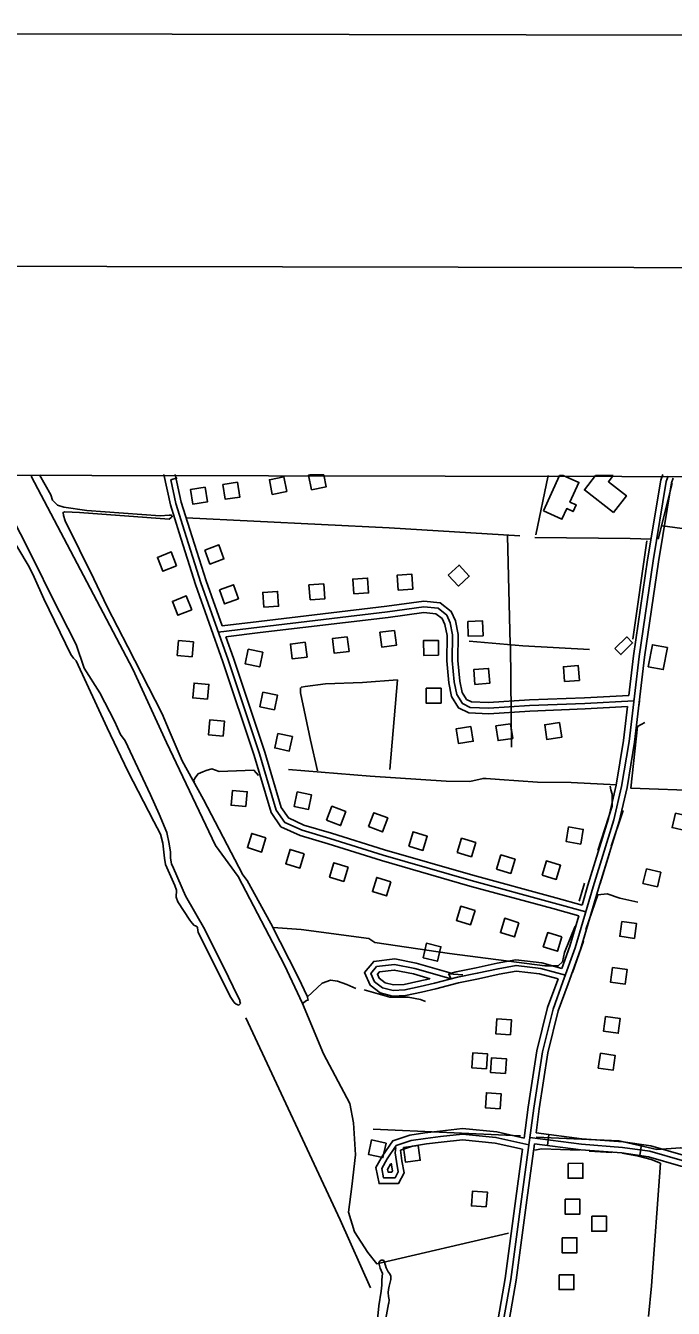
# Model space of a CAD drawing. Extents: x 3192986 to 3230865, y 867483 to 892886.
# Drawn here: x 3205127 to 3206869, y 888854 to 892303 of the extents above; entities that cross this region are included whole.
import ezdxf

# ---------------------------------------------------------------- set-up
doc = ezdxf.new("R2010")
doc.units = 0
for name, color, linetype in [('G-ANNO-NPLT', 7, 'Continuous'), ('V-ANNO-SYMB', 7, 'Continuous'), ('V-BLDG-OTLN', 7, 'Continuous'), ('V-GRID-FRAM', 7, 'Continuous'), ('V-ROAD-CNTR', 7, 'Continuous'), ('V-TOPO-SHOR', 7, 'Continuous')]:
    doc.layers.add(name, color=color, linetype=linetype)

msp = doc.modelspace()

# ---------------------------------------------------------------- linework, layer by layer
at = {"layer": 'G-ANNO-NPLT'}
msp.add_lwpolyline([(3193569.6, 868136), (3230236.2, 868066.7), (3230281.9, 892233.3), (3193615.3, 892302.6)], close=True, dxfattribs=at)
at = {"layer": 'V-ANNO-SYMB'}
msp.add_lwpolyline([(3196320.9, 868755.9), (3229404.1, 868693.3), (3229447.4, 891609.8), (3196364.3, 891672.4), (3196320.9, 868755.9)], dxfattribs=at)
at = {"layer": 'V-BLDG-OTLN'}
for p, q in [((3205928.6, 891094.9), (3205890.8, 891095)), ((3206572.6, 891093.7), (3206563, 891093.7)), ((3206659.7, 891093.5), (3206707.1, 891093.4))]:
    msp.add_line(p, q, dxfattribs=at)
for points in [[(3205821.5, 891089.7), (3205782.2, 891082), (3205789.9, 891042.7), (3205829.1, 891050.4)], [(3205609.7, 891062.1), (3205570.2, 891055.9), (3205576.4, 891016.4), (3205615.9, 891022.6)], [(3205696.8, 891075), (3205657.3, 891068.8), (3205663.5, 891029.3), (3205703, 891035.5)], [(3205532.9, 890850.8), (3205518.2, 890888), (3205481, 890873.3), (3205495.7, 890836.1)], [(3205608.9, 890893), (3205622.6, 890855.4), (3205660.1, 890869.1), (3205646.4, 890906.7)], [(3206263.3, 890825.2), (3206290.5, 890795.9), (3206319.8, 890823.1), (3206292.6, 890852.4)], [(3206009.1, 890775.1), (3206049, 890777.8), (3206046.3, 890817.7), (3206006.4, 890815)], [(3206128.6, 890785.4), (3206168.5, 890788.1), (3206165.7, 890828), (3206125.8, 890825.3)], [(3205647.9, 890785.8), (3205661.6, 890748.2), (3205699.2, 890761.9), (3205685.5, 890799.5)], [(3205767.2, 890739.1), (3205807.1, 890741.8), (3205804.3, 890781.7), (3205764.4, 890779)], [(3205891.6, 890759.3), (3205931.5, 890762.1), (3205928.7, 890802), (3205888.8, 890799.2)], [(3205573.5, 890732.4), (3205558.8, 890769.6), (3205521.6, 890754.9), (3205536.3, 890717.7)], [(3206119.2, 890676.7), (3206079.5, 890671.8), (3206084.4, 890632.1), (3206124.1, 890637)], [(3206315.7, 890701.1), (3206317.2, 890661.1), (3206357.2, 890662.6), (3206355.7, 890702.6)], [(3205574.3, 890606.1), (3205578.1, 890646), (3205538.2, 890649.7), (3205534.5, 890609.9)], [(3205878.8, 890645), (3205839.1, 890640.1), (3205844, 890600.4), (3205883.7, 890605.3)], [(3205991.5, 890659.9), (3205951.9, 890655), (3205956.8, 890615.3), (3205996.5, 890620.3)], [(3206237.5, 890610.2), (3206237.1, 890650.2), (3206197.1, 890649.8), (3206197.5, 890609.8)], [(3206711.8, 890628.1), (3206743.5, 890659.4), (3206759.3, 890643.3), (3206727.6, 890612)], [(3206801.2, 890579.3), (3206812.3, 890638.4), (3206852.6, 890630.9), (3206841.6, 890571.7)], [(3205725.3, 890626.3), (3205717.1, 890587.2), (3205756.2, 890578.9), (3205764.5, 890618.1)], [(3206335, 890531.8), (3206374.9, 890534.9), (3206371.8, 890574.8), (3206331.9, 890571.7)], [(3206576.4, 890539.3), (3206616.3, 890542.4), (3206613.2, 890582.3), (3206573.3, 890579.2)], [(3205616, 890491.7), (3205619.7, 890531.5), (3205579.9, 890535.3), (3205576.2, 890495.4)], [(3205765, 890510.9), (3205756.8, 890471.8), (3205795.9, 890463.5), (3205804.2, 890502.6)], [(3206244.4, 890481.6), (3206244, 890521.6), (3206204, 890521.2), (3206204.4, 890481.2)], [(3205658.2, 890392.8), (3205661.9, 890432.7), (3205622.1, 890436.4), (3205618.3, 890396.6)], [(3206562.5, 890429.1), (3206522.9, 890423.2), (3206528.8, 890383.6), (3206568.4, 890389.6)], [(3205805, 890400), (3205796.7, 890360.9), (3205835.8, 890352.6), (3205844.1, 890391.7)], [(3206324.5, 890418.4), (3206285, 890412.5), (3206290.9, 890372.9), (3206330.5, 890378.9)], [(3206431, 890426.1), (3206391.5, 890420.1), (3206397.4, 890380.6), (3206437, 890386.5)], [(3205719.2, 890203.3), (3205723, 890243.1), (3205683.2, 890246.9), (3205679.4, 890207.1)], [(3205856.9, 890242.9), (3205848.6, 890203.8), (3205887.7, 890195.5), (3205896, 890234.6)], [(3205936.2, 890166.6), (3205973.6, 890152.4), (3205987.8, 890189.8), (3205950.4, 890204)], [(3206048.9, 890149.5), (3206086.3, 890135.3), (3206100.5, 890172.7), (3206063.1, 890186.9)], [(3206874.6, 890185.9), (3206865.4, 890146.9), (3206904.4, 890137.7), (3206913.6, 890176.7)], [(3205773.1, 890119.4), (3205734.9, 890131.2), (3205723.1, 890093), (3205761.3, 890081.1)], [(3206157, 890097.2), (3206195.2, 890085.5), (3206207, 890123.7), (3206168.7, 890135.5)], [(3206287.5, 890080.1), (3206325.7, 890068.4), (3206337.5, 890106.6), (3206299.2, 890118.4)], [(3206620, 890102.4), (3206626.6, 890141.9), (3206587.1, 890148.5), (3206580.5, 890109)], [(3205876.3, 890076.2), (3205838.1, 890088), (3205826.3, 890049.8), (3205864.5, 890038)], [(3205994.2, 890040.3), (3205956, 890052.1), (3205944.2, 890013.9), (3205982.4, 890002.1)], [(3206393.1, 890035.3), (3206431.3, 890023.6), (3206443.1, 890061.8), (3206404.8, 890073.5)], [(3206515.7, 890019.2), (3206553.9, 890007.4), (3206565.7, 890045.6), (3206527.5, 890057.4)], [(3206109.4, 890001.3), (3206071.2, 890013.1), (3206059.4, 889974.9), (3206097.6, 889963.1)], [(3206796.1, 890035.8), (3206786.9, 889996.9), (3206825.8, 889987.7), (3206835, 890026.6)], [(3206335.4, 889923.8), (3206297.1, 889935.6), (3206285.3, 889897.4), (3206323.6, 889885.6)], [(3206453.5, 889891.2), (3206415.3, 889903), (3206403.5, 889864.8), (3206441.7, 889853)], [(3206730.2, 889894.4), (3206724.5, 889854.8), (3206764, 889849.1), (3206769.8, 889888.7)], [(3206569, 889852.8), (3206530.8, 889864.6), (3206519, 889826.3), (3206557.2, 889814.5)], [(3206195.5, 889796.9), (3206234.4, 889787.7), (3206243.5, 889826.7), (3206204.6, 889835.8)], [(3206705.1, 889771), (3206699.4, 889731.5), (3206739, 889725.8), (3206744.7, 889765.3)], [(3206686.5, 889639.2), (3206680.8, 889599.7), (3206720.4, 889594), (3206726.1, 889633.5)], [(3206431.1, 889589.8), (3206433.8, 889629.7), (3206393.9, 889632.5), (3206391.2, 889592.6)], [(3206366.5, 889498.5), (3206369.3, 889538.5), (3206329.4, 889541.2), (3206326.6, 889501.3)], [(3206672.6, 889540), (3206666.9, 889500.4), (3206706.5, 889494.7), (3206712.2, 889534.3)], [(3206417.2, 889485.7), (3206420, 889525.6), (3206380.1, 889528.3), (3206377.3, 889488.4)], [(3206403.2, 889391.1), (3206406, 889431), (3206366.1, 889433.8), (3206363.3, 889393.9)], [(3206096.2, 889298.7), (3206057.1, 889307.2), (3206048.6, 889268.1), (3206087.7, 889259.6)], [(3206182.8, 889292), (3206143.2, 889286.7), (3206148.5, 889247), (3206188.1, 889252.4)], [(3206585.6, 889244.2), (3206585.7, 889204.2), (3206625.7, 889204.3), (3206625.6, 889244.3)], [(3206365.7, 889127.2), (3206368.5, 889167.1), (3206328.6, 889169.9), (3206325.8, 889130)], [(3206577.4, 889147.8), (3206577.5, 889107.8), (3206617.5, 889107.9), (3206617.4, 889147.9)], [(3206649.2, 889101.9), (3206649.3, 889061.9), (3206689.3, 889062), (3206689.2, 889102)], [(3206569.4, 889044), (3206569.5, 889004), (3206609.5, 889004.1), (3206609.4, 889044.1)], [(3206561.4, 888944.8), (3206561.5, 888904.8), (3206601.5, 888904.9), (3206601.4, 888944.9)]]:
    msp.add_lwpolyline(points, close=True, dxfattribs=at)
for points in [[(3205890.8, 891095), (3205887.9, 891094.4), (3205895.6, 891055.1), (3205934.8, 891062.8), (3205928.6, 891094.9)], [(3206563, 891093.7), (3206519.6, 890998.1)], [(3206519.6, 890998.1), (3206569.1, 890975.6), (3206582, 891004.2), (3206599, 890996.5), (3206607.2, 891014.6), (3206590.7, 891022), (3206614.6, 891074.7), (3206572.6, 891093.7)], [(3206707.6, 890994), (3206629.6, 891054.8), (3206659.7, 891093.5)], [(3206707.1, 891093.4), (3206694, 891076.5), (3206742.5, 891038.8), (3206707.6, 890994)]]:
    msp.add_lwpolyline(points, dxfattribs=at)
at = {"layer": 'V-GRID-FRAM'}
msp.add_lwpolyline([(3197229, 891108.8), (3228580.6, 891049.6), (3228554.1, 872861.6), (3197186.7, 872920.9)], dxfattribs=at)
at = {"layer": 'V-ROAD-CNTR'}
for p, q in [((3206534.3, 889322.1), (3206530.3, 889292.4)), ((3206782.8, 889295.1), (3206778.7, 889265.4))]:
    msp.add_line(p, q, dxfattribs=at)
for points in [[(3206614.7, 889909.7), (3206544.7, 889928.9), (3206321.1, 889989.7), (3206083.7, 890058.6), (3205940.5, 890102.8), (3205864.8, 890125.4), (3205813.5, 890149), (3205786.9, 890187.5), (3205741.1, 890340.7), (3205657, 890592.8), (3205583.8, 890800.4), (3205540, 890939.6), (3205516.2, 891014.3), (3205498.5, 891095.7)], [(3205517, 891081.3), (3205534.5, 891087.4)], [(3205655, 890688.8), (3205612.2, 890809.9), (3205568.6, 890948.6), (3205545.2, 891022.1), (3205529.2, 891095.7)], [(3206105.3, 887876.7), (3206105.2, 887876.5), (3206144.6, 888008.5), (3206244.9, 888266.9), (3206313.2, 888457.8), (3206353.3, 888574.4), (3206384.5, 888658.3), (3206400.1, 888728), (3206405, 888782.6), (3206431.6, 888932.4), (3206460.2, 889147.6), (3206493.5, 889392.8), (3206516.8, 889544.2), (3206545.1, 889658.7), (3206571.9, 889732.2), (3206604.8, 889823.5), (3206653.4, 889987.6), (3206708.6, 890167.3), (3206729.5, 890257.7), (3206749.7, 890378.5), (3206776.5, 890606.5), (3206814.2, 890863.9), (3206849.4, 891077), (3206854.5, 891091.4)], [(3206499.6, 889326.7), (3206508.3, 889390.7), (3206531.5, 889541.2), (3206559.4, 889654.3), (3206586, 889727), (3206619.1, 889818.8), (3206667.8, 889983.3), (3206723.1, 890163.4), (3206744.2, 890254.7), (3206764.6, 890376.4), (3206791.3, 890604.6), (3206829, 890861.5), (3206864, 891073.3), (3206868.6, 891086.4)], [(3206749.1, 890502.3), (3206761.6, 890608.5), (3206799.4, 890866.2), (3206834.8, 891080.7), (3206840.3, 891096.4)], [(3206633.4, 889920.2), (3206548.6, 889943.4), (3206325.1, 890004.2), (3206088, 890073), (3205944.8, 890117.1), (3205870.1, 890139.5), (3205823.5, 890160.9), (3205800.6, 890194), (3205755.4, 890345.2), (3205671.2, 890597.6), (3205598, 890805.2), (3205554.3, 890944.1), (3205530.7, 891018.2), (3205517, 891081.3)], [(3205644.8, 890672.5), (3205755.4, 890685.8), (3206100, 890726.9), (3206197.6, 890740.2), (3206235.9, 890736.4), (3206259.4, 890718.2), (3206268.9, 890697.6), (3206275.2, 890664.8), (3206274.3, 890595.8), (3206279.7, 890538.3), (3206286.7, 890504.6), (3206301.7, 890480.1), (3206322.2, 890469.9), (3206372.2, 890467.9), (3206482.3, 890475.1), (3206630.9, 890480.8), (3206762.6, 890488), (3206762.9, 890490.6)], [(3205655, 890688.8), (3205753.6, 890700.7), (3206098.1, 890741.8), (3206197.3, 890755.3), (3206241.7, 890750.9), (3206271.5, 890727.8), (3206283.3, 890702.3), (3206290.3, 890666.1), (3206289.3, 890596.4), (3206294.5, 890540.5), (3206300.8, 890510.2), (3206312.2, 890491.6), (3206326, 890484.7), (3206372, 890482.9), (3206481.5, 890490.1), (3206630.2, 890495.8), (3206749.1, 890502.3)], [(3205665.2, 890659.8), (3205757.2, 890670.9), (3206101.9, 890712), (3206197.9, 890725.1), (3206230.1, 890721.9), (3206247.3, 890708.6), (3206254.5, 890693), (3206260.2, 890663.4), (3206259.3, 890595.2), (3206264.8, 890536.1), (3206272.5, 890499), (3206291.2, 890468.6), (3206318.4, 890455), (3206372.4, 890452.9), (3206483, 890460.1), (3206631.6, 890465.8), (3206745.6, 890472)], [(3206623.2, 889938.5), (3206552.6, 889957.9), (3206329.2, 890018.6), (3206092.3, 890087.4), (3205949.2, 890131.5), (3205875.4, 890153.5), (3205833.5, 890172.8), (3205814.3, 890200.6), (3205769.7, 890349.7), (3205685.4, 890602.5), (3205665.2, 890659.8)], [(3206623.2, 889938.5), (3206639, 889992), (3206694.1, 890171.2), (3206714.8, 890260.6), (3206734.9, 890380.6), (3206745.6, 890472)], [(3206776, 890473.7), (3206777.5, 890486.3)], [(3206569, 889768.4), (3206590.6, 889828.2), (3206614.7, 889909.7)], [(3206558.8, 889740.1), (3206509.2, 889753.4), (3206446.4, 889761.2), (3206400.4, 889752.6), (3206344.5, 889740.7), (3206291.3, 889729.9), (3206230.3, 889713.6), (3206191, 889704.6), (3206148.8, 889695.5), (3206113.3, 889693.9), (3206080, 889702.3), (3206053, 889723), (3206038.2, 889757.5), (3206062.8, 889787.3), (3206119.4, 889794.3), (3206176.9, 889782.4), (3206271.1, 889755.5)], [(3206578.4, 889750.4), (3206512.1, 889768.2), (3206446, 889776.4), (3206397.4, 889767.4), (3206341.4, 889755.4), (3206287.9, 889744.5), (3206226.7, 889728.2), (3206187.8, 889719.3), (3206146.8, 889710.4), (3206114.9, 889709), (3206086.7, 889716.1), (3206065.3, 889732.5), (3206055.6, 889755), (3206070.6, 889773.1), (3206118.8, 889779.1), (3206173.3, 889767.8), (3206271, 889740), (3206264.2, 889753.5), (3206302.2, 889751.4)], [(3206569, 889768.4), (3206515, 889782.9), (3206445.5, 889791.6), (3206394.5, 889782.1), (3206338.4, 889770.1), (3206284.5, 889759.1), (3206271.1, 889755.5)], [(3206213.9, 889740.7), (3206184.5, 889733.9), (3206144.9, 889725.4), (3206116.4, 889724.1), (3206093.3, 889729.9), (3206077.5, 889742), (3206073, 889752.5), (3206078.3, 889759), (3206118.1, 889763.9), (3206169.7, 889753.3), (3206214.6, 889740.5)], [(3206467.4, 889312.2), (3206478.6, 889395), (3206502, 889547.1), (3206530.7, 889663), (3206557.8, 889737.3), (3206558.8, 889740.1)], [(3206467.4, 889312.2), (3206394.1, 889328.6), (3206301.9, 889337.8), (3206241.1, 889331.1), (3206200.4, 889326.3), (3206160.1, 889319.9), (3206113.9, 889304.8), (3206086.3, 889264.3), (3206068.9, 889232.8), (3206077.2, 889189.9), (3206129.8, 889190.3), (3206144.4, 889219), (3206138.9, 889251.4), (3206135, 889280.1)], [(3206499.6, 889326.7), (3206622.9, 889310.4), (3206733.5, 889302), (3206808.5, 889291.5), (3206895.2, 889266.4), (3206973, 889255.7), (3207067.6, 889235.2), (3207114.3, 889223.3), (3207164.4, 889202.9), (3207190.7, 889178.3), (3207228.7, 889142.9), (3207275, 889106.6), (3207324.3, 889076.4), (3207360.4, 889060.2), (3207395.2, 889060.5), (3207445.1, 889069.1), (3207481.5, 889096), (3207522.2, 889140.7), (3207548.1, 889175.7), (3207592, 889226.5), (3207649.1, 889273.2), (3207689.7, 889300.1), (3207719.5, 889326.2)], [(3206480.1, 889294.1), (3206391.7, 889313.8), (3206302, 889322.7), (3206242.8, 889316.2), (3206202.4, 889311.4), (3206163.6, 889305.3), (3206123.4, 889292.1), (3206099.1, 889256.4), (3206084.7, 889230.3), (3206089.5, 889205), (3206120.5, 889205.2), (3206128.8, 889221.4), (3206124.1, 889249.2), (3206120.9, 889272.4), (3206122.6, 889286.8)], [(3206463.3, 889282.4), (3206389.3, 889298.9), (3206302.1, 889307.6), (3206244.5, 889301.3), (3206204.5, 889296.6), (3206167.2, 889290.6), (3206135, 889280.1)], [(3206414.9, 888725.7), (3206414.9, 888725.7), (3206419.8, 888780.6), (3206446.4, 888930.1), (3206475.1, 889145.6), (3206495.6, 889296.9)], [(3206482.7, 889313.8), (3206621.3, 889295.5), (3206731.9, 889287.1), (3206805.4, 889276.8), (3206892.1, 889251.7), (3206970.4, 889240.9), (3207064.1, 889220.6), (3207109.6, 889209), (3207156.2, 889190), (3207180.5, 889167.3), (3207219, 889131.5), (3207266.5, 889094.2), (3207317.2, 889063.1), (3207357.2, 889045.2), (3207396.6, 889045.5), (3207451.2, 889054.9), (3207491.6, 889084.9), (3207533.8, 889131.2), (3207559.8, 889166.3), (3207602.5, 889215.7), (3207658, 889261.1), (3207698.8, 889288.2), (3207729.4, 889314.9)], [(3206495.6, 889296.9), (3206619.8, 889280.6), (3206730.3, 889272.1), (3206802.3, 889262.1), (3206889, 889236.9), (3206967.8, 889226.2), (3207060.7, 889206), (3207104.9, 889194.7), (3207134.7, 889182.6)], [(3206087.8, 887903.6), (3206230.9, 888272.1), (3206299, 888462.8), (3206339.2, 888579.5), (3206370.1, 888662.5), (3206385.2, 888730.3), (3206390.1, 888784.6), (3206416.7, 888934.7), (3206445.3, 889149.6), (3206463.3, 889282.4)], [(3206108.1, 889241.7), (3206100.4, 889227.8), (3206101.9, 889220.1), (3206111.3, 889220.2), (3206113.2, 889223.8), (3206109.7, 889244.6)]]:
    msp.add_lwpolyline(points, dxfattribs=at)
at = {"layer": 'V-TOPO-SHOR'}
for p, q in [((3206498.7, 890933.4), (3206532, 891093)), ((3206828.2, 890921.9), (3206865.5, 891071.9)), ((3206839.6, 890957.6), (3206905.7, 890948.7)), ((3206422.8, 890931.4), (3206429.6, 890640.3)), ((3206759.4, 890653.6), (3206797.8, 890918)), ((3206430.9, 890636.1), (3206433.8, 890363)), ((3206701.5, 890097), (3206734.2, 890193.2)), ((3206671.6, 889996.6), (3206695.8, 890075)), ((3206615.9, 889948.9), (3206630.2, 889997)), ((3206597.5, 889757.3), (3206627.3, 889841.2)), ((3206061, 889335.7), (3206458.1, 889318)), ((3206642.5, 889276.9), (3206703.1, 889273.6))]:
    msp.add_line(p, q, dxfattribs=at)
for points in [[(3205030.1, 891098.1), (3205153.2, 890856.9), (3205195.1, 890771), (3205262.8, 890639.3), (3205284.2, 890575.6), (3205326.4, 890509), (3205365.6, 890432.8), (3205381.8, 890396.7), (3205394.1, 890380.1), (3205463, 890234.6), (3205485.9, 890183.3), (3205506.1, 890133.5), (3205512.7, 890103.1), (3205516.6, 890081), (3205516.5, 890064.4), (3205519.1, 890049.2), (3205524.5, 890038.1), (3205556.9, 889963.3), (3205608.4, 889873.2), (3205672, 889744.3), (3205697.7, 889693), (3205703.1, 889683.3), (3205703, 889679.2), (3205704.4, 889673.7), (3205700.2, 889669.6), (3205693.3, 889672.4), (3205687.8, 889676.6), (3205678.3, 889690.5), (3205590.4, 889865.1), (3205589.1, 889877.5), (3205587.8, 889880.3), (3205585, 889881.7), (3205579.5, 889884.5), (3205571.4, 889894.2), (3205568.6, 889898.4), (3205536, 889947), (3205532, 889959.5), (3205532.2, 889978.8), (3205528.2, 889991.2), (3205502.5, 890048), (3205499.9, 890064.6), (3205496.2, 890104.6), (3205489.5, 890129.5), (3205471.9, 890162.8), (3205401.5, 890298.6), (3205346.1, 890415), (3205262.4, 890595.1), (3205255.5, 890602.1), (3205248.7, 890611.8), (3205175.7, 890761.5), (3205150.1, 890819.7), (3205136.6, 890847.4), (3205078.2, 890945.9)], [(3205141.7, 891091.4), (3205415.2, 890572.9), (3205505.4, 890375.4), (3205637.8, 890098.3), (3205698, 890015.1), (3205822.6, 889776.6), (3205871.3, 889674.1), (3205927.9, 889538.4), (3205998.3, 889405.3), (3206008.8, 889352.8), (3206013.5, 889267.2), (3206004.4, 889181.8), (3205995.4, 889112.9), (3206011.5, 889060.4), (3206046.8, 889004.9), (3206071.3, 888974.3), (3206425.2, 889056.3)], [(3205163.8, 891095.4), (3205195, 891041.3), (3205199, 891027.4), (3205204.5, 891021.9), (3205212.7, 891013.5), (3205229.2, 891007.8), (3205291.1, 890999), (3205488.2, 890984.6), (3205513.1, 890987.1), (3205518.6, 890987.1), (3205521.3, 890982.9), (3205521.3, 890982.9), (3205518.5, 890980.2), (3205513, 890976.1), (3205452.3, 890980.8), (3205271.8, 890993.6), (3205231.8, 890995.4), (3205227.7, 890994.1), (3205228.9, 890985.8), (3205233, 890971.9), (3205310, 890815.3), (3205346.5, 890740.5), (3205402, 890632.4), (3205494.1, 890452.2), (3205512.9, 890407.9), (3205548, 890326.2), (3205604.9, 890222.2)], [(3205558.5, 890979.8), (3206104.4, 890952.4), (3206455.9, 890931)], [(3206495.8, 890926.5), (3206752.4, 890924), (3206810.3, 890922.1)], [(3206643.2, 890625.8), (3206464, 890635.8), (3206319.4, 890648.3)], [(3205911.8, 890299.2), (3205893.3, 890382.1), (3205865.6, 890509.3), (3205865.7, 890521.7), (3205868.5, 890524.4), (3205878.2, 890525.7), (3205933.4, 890533.4), (3206032.8, 890536.6), (3206126.6, 890543.9), (3206106.3, 890302.8)], [(3206952.6, 890245.6), (3206754.1, 890253), (3206772.2, 890418.3), (3206791.7, 890429.2)], [(3205753.1, 890286.9), (3205740.8, 890300.8), (3205647, 890297.6), (3205627.8, 890304.7), (3205612.6, 890300.7), (3205602.9, 890296.7), (3205590.4, 890291.3), (3205584.8, 890283), (3205577.8, 890273.5), (3205580.5, 890269.3)], [(3206715.5, 890261.7), (3206594.2, 890268.4), (3206503.2, 890269.3), (3206401.2, 890275.8), (3206365.4, 890278.9), (3206357.1, 890279), (3206321.2, 890271), (3206257.7, 890271.6), (3206053.8, 890284.7), (3205833.3, 890303.4)], [(3206665.5, 890084.9), (3206704, 890204.5), (3206704.3, 890236.3), (3206700.2, 890248.7), (3206699, 890258.4)], [(3205604.9, 890222.2), (3205710.5, 890019.8), (3205722.8, 890004.5), (3205786.5, 889889.4), (3205860.9, 889742.5), (3205883.9, 889694), (3205886.5, 889682.9), (3205882.4, 889681.6), (3205871.3, 889674.1)], [(3206633.1, 889872.8), (3206665.8, 889966.3), (3206690.6, 889968.8), (3206725, 889957.5), (3206773.1, 889946)], [(3205792.3, 889877.9), (3205867.7, 889872.7), (3206049.5, 889848.9), (3206065.9, 889837.7), (3206267, 889808.1), (3206523.2, 889775.3), (3206559.1, 889775), (3206570.2, 889785.9), (3206576, 889810.6), (3206604.3, 889882.1)], [(3205884.7, 889692.2), (3205924.2, 889728.7), (3205946.3, 889736.8), (3205965.6, 889733.9), (3205990.4, 889725.3), (3206015.1, 889714.1)], [(3206037.1, 889711.1), (3206105.9, 889691.1), (3206155.5, 889690.6), (3206188.6, 889684.8), (3206202.3, 889679.1)], [(3205719.2, 889635.6), (3205973.1, 889092.5), (3206054.1, 888909.6)], [(3206499.4, 889314.9), (3206722.7, 889304.4), (3206824.6, 889281.4), (3206888.1, 889286.3), (3206940.4, 889277.5), (3207006.6, 889274.1), (3207059, 889276.3), (3207108.7, 889281.3), (3207150.1, 889286.5), (3207183.3, 889294.4), (3207211, 889307.9), (3207216.7, 889321.7), (3207236.2, 889346.3), (3207236.2, 889349.1)], [(3206496.3, 889279.7), (3206514.3, 889283.7), (3206616.3, 889280)], [(3206730.7, 889271.9), (3206774.7, 889263.2), (3206809.1, 889254.6), (3206833.9, 889244.7), (3206810, 888915.3), (3206802.3, 888832.7)], [(3206072.2, 888815.1), (3206076.6, 888861.3), (3206083.4, 888900.3), (3206084.9, 888917.2), (3206085, 888930.9), (3206086.5, 888947.8), (3206080.1, 888962.2), (3206076.4, 888977.2), (3206079, 888981.1), (3206083, 888984.3), (3206087.5, 888984.3), (3206090.1, 888983), (3206092, 888979), (3206096.4, 888963.4), (3206102.2, 888952.9), (3206106, 888947), (3206108.6, 888941.1), (3206109.2, 888932), (3206106.4, 888921.6), (3206104.4, 888913.8), (3206102.4, 888904.7), (3206101.6, 888896.9), (3206102.8, 888886.4), (3206104.1, 888877.3), (3206103.3, 888868.8), (3206102.7, 888866.3), (3206095.8, 888827.2)]]:
    msp.add_lwpolyline(points, dxfattribs=at)

doc.saveas('drawing.dxf')
